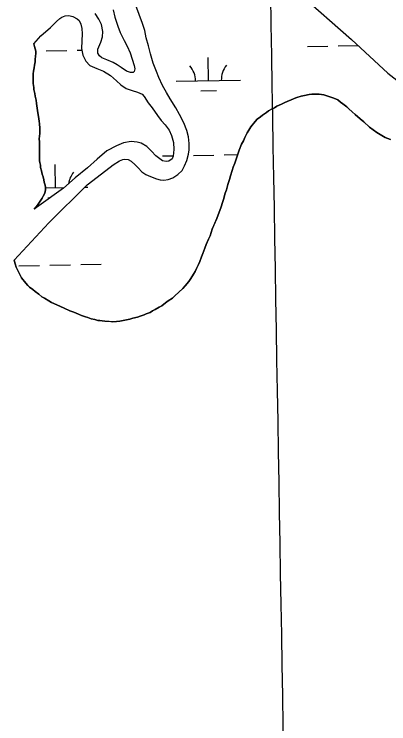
# Model space of a CAD drawing. Extents: x 3887375 to 3925618, y 296674 to 322633.
# Drawn here: x 3907130 to 3907712, y 304276 to 305377 of the extents above; entities that cross this region are included whole.
import ezdxf

# ---------------------------------------------------------------- set-up
doc = ezdxf.new("R2010")
doc.units = 0
for name, color, linetype in [('V-GRID-MAJR', 7, 'Continuous'), ('V-TOPO-SHOR', 7, 'Continuous'), ('V-WETL-SWMP', 7, 'Continuous')]:
    doc.layers.add(name, color=color, linetype=linetype)

msp = doc.modelspace()

# ---------------------------------------------------------------- linework, layer by layer
at = {"layer": 'V-GRID-MAJR'}
msp.add_spline([(3907580.116, 302379.405), (3907476.16, 308435.86100000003), (3907372.144, 314495.787), (3907268.128, 320555.708), (3907268.068, 320559.18200000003)], degree=3, dxfattribs=at)
at = {"layer": 'V-TOPO-SHOR'}
for points in [[(3907572.1720000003, 305409.826), (3907653.8000000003, 305337.795), (3907710.234, 305285.637), (3907744.927, 305258.425)], [(3907129.522, 304995.081), (3907183.413, 305053.28500000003), (3907242.991, 305112.212), (3907265.362, 305129.327), (3907283.386, 305143.328), (3907293.395, 305149.355), (3907298.625, 305151.603), (3907301.2490000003, 305152.07), (3907306.512, 305151.47000000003), (3907311.36, 305148.896), (3907317.3340000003, 305143.487), (3907322.208, 305138.504), (3907327.971, 305132.434), (3907333.931, 305128.34), (3907341.197, 305124.916), (3907350.876, 305121.299), (3907356.147, 305119.827), (3907362.285, 305119.456), (3907368.6240000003, 305120.621), (3907375.822, 305123.331), (3907383.65, 305128.455), (3907390.3710000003, 305134.662), (3907394.457, 305141.499), (3907397.648, 305150.078), (3907400.384, 305159.963), (3907401.625, 305166.55), (3907401.515, 305176.405), (3907400.308, 305186.467), (3907397.568, 305196.512), (3907393.052, 305208.507), (3907386.558, 305221.358), (3907380.748, 305231.80700000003), (3907371.829, 305245.947), (3907366.248, 305255.304), (3907360.213, 305266.18700000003), (3907354.376, 305279.044), (3907350.548, 305288.201), (3907345.588, 305301.071), (3907341.262, 305315.697), (3907338.061, 305327.70900000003), (3907334.856, 305340.159), (3907332.319, 305351.738), (3907328.9110000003, 305362.654), (3907323.715, 305376.832), (3907318.741, 305390.79600000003)], [(3907283.114, 305384.045), (3907286.091, 305372.251), (3907290.63, 305358.284), (3907294.4590000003, 305348.689), (3907300.509, 305336.491), (3907305.207, 305327.561), (3907309.705, 305317.098), (3907312.879, 305307.495), (3907316.058, 305297.456), (3907317.2090000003, 305292.43), (3907316.16, 305288.256), (3907314.208, 305286.483), (3907310.2660000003, 305286.44), (3907304.11, 305288.561), (3907295.723, 305294.163), (3907289.544, 305298.257), (3907283.1520000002, 305301.908), (3907273.687, 305306.18200000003), (3907265.986, 305309.164), (3907262.009, 305312.404), (3907259.77, 305316.541), (3907259.265, 305322.67100000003), (3907263.961, 305333.675), (3907266.934, 305342.031), (3907267.061, 305350.356), (3907264.97, 305361.065), (3907261.1550000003, 305369.34500000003), (3907255.578, 305378.264)], [(3907159.949, 305330.982), (3907171.199, 305343.591), (3907185.95, 305356.461), (3907195.267, 305365.54600000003), (3907200.473, 305370.203), (3907203.733, 305372.429), (3907208.966, 305374.678), (3907214.653, 305375.18), (3907220.586, 305373.492), (3907227.42, 305369.627), (3907230.515, 305367.033), (3907233.202, 305361.806), (3907234.8140000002, 305354.814), (3907235.123, 305346.714), (3907234.586, 305335.756), (3907234.0640000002, 305323.703), (3907236.149, 305313.651), (3907240.636, 305304.063), (3907247.063, 305297.343), (3907257.847, 305292.645), (3907268.407, 305288.602), (3907279.433, 305281.715), (3907288.289, 305273.49), (3907295.144, 305267.653), (3907303.313, 305261.831), (3907312.767, 305258.65), (3907321.12, 305255.896), (3907328.165, 305252.689), (3907331.489, 305249.221), (3907337.949, 305239.655), (3907343.7320000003, 305231.615), (3907352.406, 305219.884), (3907357.97, 305211.841), (3907364.1780000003, 305205.12), (3907370.1780000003, 305197.303), (3907374, 305188.582), (3907377.186, 305177.885), (3907377.7460000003, 305166.941), (3907376.762, 305156.855), (3907374.8370000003, 305152.67), (3907370.059, 305149.113), (3907365.9080000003, 305148.189), (3907359.977, 305149.658), (3907349.815, 305157.43), (3907342.946, 305164.582), (3907335.4220000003, 305171.50800000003), (3907327.039, 305176.67100000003), (3907320.449, 305178.567), (3907311.46, 305179.344), (3907299.217, 305177.23600000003), (3907288.311, 305172.954), (3907273.506, 305164.903), (3907258.316, 305152.249), (3907243.573, 305138.724), (3907224.469, 305123.177), (3907206.031, 305107.203), (3907160.619, 305074.279)], [(3907159.949, 305330.982), (3907160.8680000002, 305327.049), (3907162.2260000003, 305323.121), (3907163.142, 305319.628), (3907163.187, 305315.685), (3907162.781, 305312.615), (3907161.974, 305306.473), (3907162.0130000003, 305302.969), (3907161.196, 305297.704), (3907160.365, 305293.751), (3907159.5470000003, 305288.48600000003), (3907159.1520000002, 305284.537), (3907158.784, 305278.401), (3907158.833, 305274.021), (3907158.88, 305269.64), (3907160.262, 305263.523), (3907160.301, 305260.018), (3907161.684, 305253.901), (3907162.167, 305249.963), (3907163.5470000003, 305243.84500000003), (3907164.045, 305238.594), (3907165.4420000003, 305231.162), (3907166.4, 305223.726), (3907167.3340000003, 305218.481), (3907168.295, 305211.043), (3907168.782, 305206.668), (3907169.292, 305200.102), (3907169.376, 305192.656), (3907168.997, 305187.39400000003), (3907168.598, 305183.886), (3907168.659, 305178.193), (3907168.704, 305174.25), (3907168.7630000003, 305168.993), (3907168.807, 305165.051), (3907168.8740000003, 305158.919), (3907168.919, 305154.977), (3907168.9760000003, 305149.721), (3907169.45, 305146.66000000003), (3907170.369, 305142.727), (3907170.4080000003, 305139.223), (3907171.7800000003, 305133.98), (3907173.154, 305128.74), (3907174.5160000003, 305124.373), (3907175.44, 305120.005), (3907176.355, 305116.509), (3907177.723, 305111.706), (3907178.201, 305108.206), (3907178.24, 305104.702), (3907176.984, 305099.433), (3907174.41, 305094.583), (3907173.13, 305091.503), (3907169.681, 305086.645), (3907165.8000000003, 305080.909), (3907160.619, 305074.279)], [(3907503.865, 305210.4), (3907507.3310000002, 305213.943), (3907512.109, 305217.502), (3907515.5840000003, 305220.168), (3907521.669, 305224.617), (3907524.71, 305226.841), (3907530.3710000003, 305229.97000000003), (3907534.293, 305231.766), (3907537.7660000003, 305234.433), (3907544.741, 305237.579), (3907549.102, 305239.379), (3907554.7660000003, 305242.07), (3907559.127, 305243.87200000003), (3907564.798, 305246.125), (3907568.719, 305247.92100000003), (3907575.7090000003, 305249.752), (3907580.518, 305250.68), (3907587.944, 305252.515), (3907591.88, 305252.998), (3907598.452, 305253.07), (3907603.707, 305253.129), (3907610.73, 305251.892), (3907616.886, 305249.77), (3907621.72, 305248.511), (3907626.1210000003, 305246.80700000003), (3907632.281, 305244.249), (3907636.705, 305240.354), (3907640.24, 305237.765), (3907646.421, 305233.454), (3907649.519, 305230.42100000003), (3907654.83, 305225.661), (3907659.259, 305221.33), (3907667.216, 305214.848), (3907672.965, 305210.092), (3907681.816, 305201.868), (3907687.561, 305197.55), (3907693.299, 305193.673), (3907700.799, 305188.936), (3907706.089, 305185.93), (3907714.449, 305182.518)], [(3907129.522, 304995.081), (3907130.898, 304989.4), (3907132.704, 304984.601), (3907135.844, 304978.064), (3907137.1920000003, 304975.015), (3907140.773, 304968.045), (3907142.994, 304965.44), (3907145.66, 304961.967), (3907147.88, 304959.362), (3907150.985, 304955.893), (3907153.205, 304953.289), (3907158.4990000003, 304949.843), (3907162.038, 304946.816), (3907167.7800000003, 304942.499), (3907172.642, 304938.61100000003), (3907176.609, 304936.465), (3907183.2290000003, 304932.158), (3907187.6380000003, 304929.578), (3907196.004, 304925.73), (3907207.45, 304920.599), (3907216.255, 304916.755), (3907221.975, 304914.627), (3907229.4560000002, 304911.645), (3907234.2970000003, 304909.507), (3907240.454, 304907.38800000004), (3907243.972, 304906.112), (3907249.248, 304904.418), (3907254.958, 304903.167), (3907259.353, 304901.901), (3907262.861, 304901.504), (3907266.369, 304901.104), (3907270.318, 304900.70900000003), (3907277.33, 304900.351), (3907281.721, 304899.523), (3907288.287, 304900.033), (3907293.538, 304900.531), (3907301.4020000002, 304902.37), (3907309.271, 304903.773), (3907314.075, 304905.141), (3907321.063, 304906.97000000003), (3907325.429, 304908.33400000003), (3907331.5360000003, 304910.591), (3907334.588, 304911.94), (3907340.6950000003, 304914.197), (3907344.615, 304916.43200000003), (3907348.5330000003, 304918.666), (3907354.626, 304922.238), (3907358.9820000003, 304924.476), (3907364.626, 304928.92), (3907368.974, 304932.03500000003), (3907375.495, 304936.49), (3907379.396, 304940.037), (3907385.466, 304945.8), (3907391.535, 304951.561), (3907395.432, 304955.548), (3907401.054, 304962.18200000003), (3907404.071, 304966.59500000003), (3907408.373, 304973.655), (3907410.958, 304977.626), (3907413.094, 304982.467), (3907416.092, 304988.634), (3907418.228, 304993.477), (3907420.778, 305000.514), (3907422.91, 305005.794), (3907425.884, 305014.152), (3907428.0160000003, 305019.43200000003), (3907431.4280000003, 305027.794), (3907433.9960000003, 305033.08), (3907437.387, 305043.193), (3907439.947, 305049.353), (3907444.211, 305059.915), (3907448.041, 305070.034), (3907450.597, 305076.632), (3907453.554, 305086.303), (3907454.8340000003, 305089.38300000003), (3907457.355, 305099.05), (3907459.487, 305104.329), (3907461.5840000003, 305112.677), (3907464.1240000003, 305120.591), (3907465.8140000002, 305126.305), (3907468.353, 305134.218), (3907469.609, 305139.49), (3907472.603, 305146.092), (3907474.29, 305151.806), (3907477.268, 305159.726), (3907479.392, 305165.882), (3907482.792, 305175.119), (3907485.8000000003, 305180.411), (3907487.932, 305185.69), (3907491.7970000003, 305192.744), (3907494.375, 305197.151), (3907497.3880000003, 305202.005), (3907499.11, 305204.653), (3907501.699, 305208.186), (3907503.865, 305210.4)]]:
    msp.add_lwpolyline(points, dxfattribs=at)
at = {"layer": 'V-WETL-SWMP'}
for p, q in [((3907179.2578741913, 305320.15173856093), (3907211.2531613, 305320.70092235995)), ((3907227.2508048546, 305320.97551425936), (3907234.603303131, 305321.1017163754)), ((3907585.10609293, 305327.1179291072), (3907617.1013800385, 305327.66711290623)), ((3907633.099023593, 305327.94170480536), (3907663.8903057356, 305328.47022243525)), ((3907163.0775751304, 305319.8740114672), (3907163.2602306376, 305319.8771466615)), ((3907431.4076947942, 305273.73029534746), (3907430.7898630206, 305309.72499334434)), ((3907381.4150586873, 305272.87219566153), (3907481.400330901, 305274.58839503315)), ((3907419.6742888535, 305258.0956240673), (3907443.670754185, 305258.50751191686)), ((3907359.991549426, 305157.05546829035), (3907376.810772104, 305157.3441622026)), ((3907407.984480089, 305157.87924398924), (3907439.9797671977, 305158.4284277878)), ((3907455.9774107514, 305158.7030196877), (3907477.0204749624, 305159.06421381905)), ((3907193.748985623, 305107.765155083), (3907193.131153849, 305143.75985308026)), ((3907178.2088843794, 305107.4984166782), (3907206.941376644, 305107.99159616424)), ((3907239.2841794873, 305108.5467449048), (3907243.74162173, 305108.6232547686)), ((3907182.0155796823, 305092.13048380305), (3907185.3194820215, 305092.1871937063)), ((3907136.974309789, 304986.70195852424), (3907168.9695968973, 304987.2511423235)), ((3907184.967240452, 304987.5257342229), (3907216.9625275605, 304988.0749180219)), ((3907232.9601711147, 304988.34950992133), (3907264.955458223, 304988.89869372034))]:
    msp.add_line(p, q, dxfattribs=at)
for points in [[(3907572.173, 305409.826), (3907653.8000000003, 305337.79600000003), (3907710.235, 305285.637), (3907744.927, 305258.425)], [(3907356.148, 305119.826), (3907362.285, 305119.456), (3907368.6240000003, 305120.62200000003), (3907375.822, 305123.33), (3907383.65, 305128.455), (3907390.3710000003, 305134.663), (3907394.457, 305141.499), (3907397.647, 305150.077), (3907400.384, 305159.964), (3907401.625, 305166.549), (3907401.515, 305176.404), (3907400.308, 305186.467), (3907397.568, 305196.512), (3907393.0530000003, 305208.50800000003), (3907386.558, 305221.359), (3907380.747, 305231.808), (3907371.828, 305245.946), (3907366.248, 305255.303), (3907360.213, 305266.18700000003), (3907354.375, 305279.045), (3907350.549, 305288.202), (3907345.5870000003, 305301.07), (3907341.262, 305315.697), (3907338.062, 305327.70900000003), (3907334.8570000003, 305340.158), (3907332.318, 305351.739), (3907328.9110000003, 305362.653), (3907323.716, 305376.832), (3907318.741, 305390.795)], [(3907283.114, 305384.04600000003), (3907286.092, 305372.251), (3907290.629, 305358.284), (3907294.4590000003, 305348.689), (3907300.509, 305336.49), (3907305.208, 305327.56200000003), (3907309.705, 305317.098), (3907312.879, 305307.496), (3907316.057, 305297.456), (3907317.208, 305292.431), (3907316.16, 305288.257), (3907314.208, 305286.483), (3907310.2660000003, 305286.439), (3907304.109, 305288.561), (3907295.724, 305294.163), (3907289.545, 305298.256), (3907283.1520000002, 305301.908), (3907273.686, 305306.183), (3907265.987, 305309.164), (3907262.008, 305312.405), (3907259.771, 305316.542), (3907259.265, 305322.67), (3907263.961, 305333.674), (3907266.935, 305342.03), (3907267.061, 305350.355), (3907264.97, 305361.064), (3907261.1550000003, 305369.34500000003), (3907255.579, 305378.264)], [(3907160.6180000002, 305074.279), (3907165.801, 305080.908), (3907169.68, 305086.646), (3907173.13, 305091.503), (3907174.41, 305094.58400000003), (3907176.985, 305099.43200000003), (3907178.24, 305104.702), (3907178.201, 305108.207), (3907177.724, 305111.706), (3907176.356, 305116.509), (3907175.441, 305120.004), (3907174.517, 305124.374), (3907173.154, 305128.74), (3907171.781, 305133.981), (3907170.409, 305139.223), (3907170.37, 305142.727), (3907169.45, 305146.66000000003), (3907168.977, 305149.721), (3907168.919, 305154.977), (3907168.875, 305158.919), (3907168.807, 305165.051), (3907168.7630000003, 305168.994), (3907168.704, 305174.25), (3907168.66, 305178.192), (3907168.597, 305183.886), (3907168.9960000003, 305187.395), (3907169.375, 305192.656), (3907169.292, 305200.103), (3907168.781, 305206.668), (3907168.294, 305211.043), (3907167.335, 305218.48), (3907166.401, 305223.726), (3907165.4420000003, 305231.163), (3907164.045, 305238.59500000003), (3907163.548, 305243.846), (3907162.166, 305249.963), (3907161.684, 305253.901), (3907160.302, 305260.018), (3907160.2630000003, 305263.523), (3907158.88, 305269.64), (3907158.832, 305274.02), (3907158.7830000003, 305278.401), (3907159.153, 305284.538), (3907159.5470000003, 305288.485), (3907160.364, 305293.751), (3907161.196, 305297.703), (3907162.014, 305302.969), (3907161.975, 305306.473), (3907162.782, 305312.615), (3907163.186, 305315.686), (3907163.142, 305319.628), (3907162.227, 305323.12200000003), (3907160.869, 305327.05), (3907159.949, 305330.982), (3907171.199, 305343.592), (3907185.95, 305356.461), (3907195.267, 305365.545), (3907200.472, 305370.203), (3907203.733, 305372.429), (3907208.965, 305374.678), (3907214.654, 305375.179), (3907220.5870000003, 305373.493), (3907227.42, 305369.627), (3907230.515, 305367.033), (3907233.202, 305361.806), (3907234.813, 305354.815), (3907235.122, 305346.714), (3907234.5870000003, 305335.756), (3907234.0640000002, 305323.703), (3907236.148, 305313.651), (3907240.6350000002, 305304.063), (3907247.062, 305297.344), (3907257.847, 305292.646), (3907268.406, 305288.602), (3907279.434, 305281.715), (3907288.288, 305273.491), (3907295.143, 305267.653), (3907303.312, 305261.83), (3907312.7660000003, 305258.65), (3907321.12, 305255.895), (3907328.165, 305252.688), (3907331.489, 305249.221), (3907337.948, 305239.655), (3907343.7320000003, 305231.615), (3907352.4050000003, 305219.884), (3907357.971, 305211.841), (3907364.1780000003, 305205.12), (3907370.179, 305197.302), (3907374, 305188.583), (3907377.186, 305177.886), (3907377.7460000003, 305166.94), (3907376.7630000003, 305156.854), (3907374.838, 305152.67), (3907370.059, 305149.113), (3907365.9080000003, 305148.19), (3907359.977, 305149.657), (3907349.815, 305157.43), (3907342.9450000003, 305164.581), (3907335.421, 305171.507), (3907327.04, 305176.67), (3907320.448, 305178.568)], [(3907714.45, 305182.518), (3907706.089, 305185.93), (3907700.799, 305188.93700000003), (3907693.299, 305193.673), (3907687.561, 305197.551), (3907681.8170000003, 305201.868), (3907672.964, 305210.093), (3907667.217, 305214.848), (3907659.259, 305221.33), (3907654.83, 305225.662), (3907649.52, 305230.42100000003), (3907646.42, 305233.453), (3907640.239, 305237.765), (3907636.705, 305240.354), (3907632.281, 305244.248), (3907626.12, 305246.80700000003), (3907621.72, 305248.511), (3907616.887, 305249.771), (3907610.731, 305251.893), (3907603.708, 305253.129), (3907598.452, 305253.07), (3907591.881, 305252.99700000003), (3907587.944, 305252.515), (3907580.517, 305250.68), (3907575.7090000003, 305249.751), (3907568.72, 305247.92), (3907564.7970000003, 305246.124), (3907559.127, 305243.871), (3907554.767, 305242.07), (3907549.102, 305239.379), (3907544.741, 305237.578), (3907537.767, 305234.433), (3907534.292, 305231.766), (3907530.37, 305229.97000000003), (3907524.7090000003, 305226.841), (3907521.668, 305224.617), (3907515.5840000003, 305220.168), (3907512.109, 305217.501), (3907507.33, 305213.943), (3907503.865, 305210.4), (3907501.699, 305208.185), (3907499.11, 305204.652), (3907497.387, 305202.004), (3907494.375, 305197.152), (3907491.796, 305192.743), (3907487.932, 305185.69), (3907485.8000000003, 305180.41000000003), (3907482.792, 305175.119), (3907479.3910000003, 305165.882), (3907477.269, 305159.72500000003)], [(3907320.448, 305178.568), (3907311.4590000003, 305179.344), (3907299.216, 305177.23600000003), (3907288.312, 305172.953), (3907273.507, 305164.903), (3907258.316, 305152.249), (3907243.572, 305138.723), (3907224.47, 305123.178), (3907206.0300000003, 305107.202), (3907160.6180000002, 305074.279)], [(3907477.269, 305159.72500000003), (3907474.291, 305151.80700000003), (3907472.602, 305146.093), (3907469.609, 305139.489), (3907468.3540000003, 305134.218), (3907465.813, 305126.304), (3907464.125, 305120.591), (3907461.5840000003, 305112.677), (3907459.487, 305104.33), (3907457.355, 305099.05), (3907454.835, 305089.384), (3907453.555, 305086.303), (3907450.596, 305076.63300000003), (3907448.041, 305070.033), (3907444.211, 305059.915), (3907439.948, 305049.354), (3907437.3880000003, 305043.192), (3907433.9960000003, 305033.079), (3907431.427, 305027.793), (3907428.015, 305019.43200000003), (3907425.884, 305014.151), (3907422.91, 305005.795), (3907420.779, 305000.514), (3907418.228, 304993.477), (3907416.092, 304988.634), (3907413.094, 304982.468), (3907410.958, 304977.625), (3907408.3740000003, 304973.654), (3907404.071, 304966.596), (3907401.054, 304962.18200000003), (3907395.433, 304955.548), (3907391.535, 304951.56200000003), (3907385.466, 304945.8), (3907379.397, 304940.037), (3907375.494, 304936.489), (3907368.973, 304932.036), (3907364.627, 304928.92100000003), (3907358.981, 304924.477), (3907354.625, 304922.238), (3907348.532, 304918.666), (3907344.614, 304916.43200000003), (3907340.696, 304914.19800000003), (3907334.589, 304911.94), (3907331.537, 304910.591), (3907325.429, 304908.333), (3907321.0640000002, 304906.97000000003), (3907314.075, 304905.14), (3907309.271, 304903.772), (3907301.4020000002, 304902.371), (3907293.537, 304900.531), (3907288.2860000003, 304900.034), (3907281.72, 304899.523), (3907277.33, 304900.35000000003), (3907270.3170000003, 304900.71), (3907266.37, 304901.104), (3907262.861, 304901.503), (3907259.352, 304901.902), (3907254.957, 304903.167), (3907249.248, 304904.418), (3907243.973, 304906.112), (3907240.454, 304907.387), (3907234.2970000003, 304909.50800000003), (3907229.455, 304911.645), (3907221.974, 304914.628), (3907216.255, 304916.755), (3907207.451, 304920.599), (3907196.004, 304925.729), (3907187.6380000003, 304929.578), (3907183.228, 304932.158), (3907176.609, 304936.465), (3907172.643, 304938.61100000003), (3907167.781, 304942.499), (3907162.038, 304946.816), (3907158.4990000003, 304949.843), (3907153.204, 304953.289), (3907150.985, 304955.892), (3907147.88, 304959.362), (3907145.66, 304961.966), (3907142.9930000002, 304965.441), (3907140.774, 304968.045), (3907137.1920000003, 304975.014), (3907135.843, 304978.065), (3907132.704, 304984.602), (3907130.898, 304989.4), (3907129.521, 304995.08), (3907183.412, 305053.286), (3907242.991, 305112.213), (3907265.361, 305129.328), (3907283.3850000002, 305143.328), (3907293.394, 305149.354), (3907298.626, 305151.603), (3907301.2490000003, 305152.07), (3907306.512, 305151.471), (3907311.36, 305148.897), (3907317.3340000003, 305143.488), (3907322.208, 305138.504), (3907327.971, 305132.435), (3907333.93, 305128.34), (3907341.197, 305124.916), (3907350.875, 305121.3), (3907356.148, 305119.826)]]:
    msp.add_lwpolyline(points, dxfattribs=at)
for centre, radius, start, end in [((3907376.164746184, 305273.2569496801), 35.24628790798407, 0.2115380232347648, 41.7551963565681), ((3907486.634346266, 305275.15310752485), 35.24628790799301, 140.21153501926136, 181.7551933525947), ((3907248.9756370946, 305109.18796726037), 35.24628790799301, 140.21153501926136, 171.8569547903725)]:
    msp.add_arc(centre, radius, start, end, dxfattribs=at)

doc.saveas('drawing.dxf')
